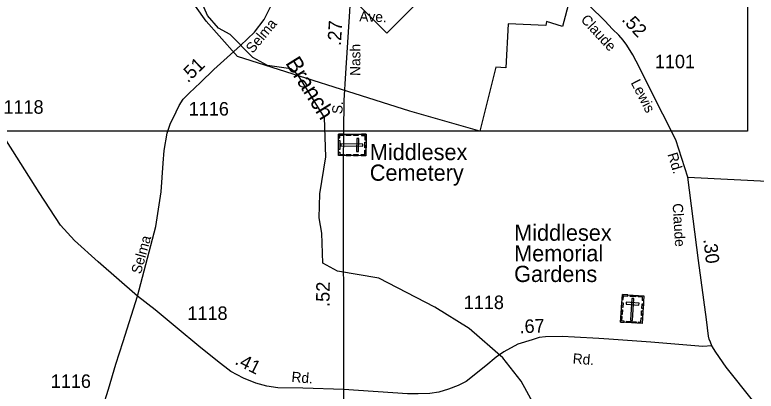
# Model space of a CAD drawing. Extents: x 2220236 to 2384410, y 720751 to 894131.
# Drawn here: x 2232975 to 2239837, y 737758 to 741242 of the extents above; entities that cross this region are included whole.
import ezdxf

# ---------------------------------------------------------------- set-up
doc = ezdxf.new("R2010")
doc.units = 0
for name, color, linetype in [('Exist Boundary Political City Limit New', 7, 'Continuous'), ('Exist Cultural Cemetery CELL', 7, 'Continuous'), ('Exist Cultural Cemetery Label', 7, 'Continuous'), ('Exist Hydrographic Creek Single Shore', 7, 'Continuous'), ('Exist Hydrographic Creek Single Shore Label', 7, 'Continuous'), ('Exist Road Non-System Type 51 Label', 7, 'Continuous'), ('Exist Road Primary NC Attributed', 7, 'Continuous'), ('Exist Road Primary NC Label', 7, 'Continuous'), ('Exist Road Primary NC Service Mileage Hundredths English Label', 7, 'Continuous'), ('Exist Road Primary NC Shield CELL', 7, 'Continuous'), ('Exist Road Secondary Mileage Hundredths English Label', 7, 'Continuous'), ('Exist Road Secondary Type 51 Attributed', 7, 'Continuous'), ('Exist Road Secondary Type 51 Label', 7, 'Continuous'), ('Exist Road Secondary Type 51 Number Label', 7, 'Continuous'), ('Map Preparation Boundary City Limit Buffer Line', 7, 'Continuous'), ('Map Preparation Inset Cut Line', 7, 'Continuous')]:
    doc.layers.add(name, color=color, linetype=linetype)

msp = doc.modelspace()

# ---------------------------------------------------------------- linework, layer by layer
at = {"layer": 'Exist Boundary Political City Limit New'}
msp.add_lwpolyline([(2240532.8, 741640.4), (2239081, 742060), (2238255.2, 742284.8), (2238235.2, 741743.7), (2238219, 741347.9), (2238110, 741380.2), (2238045.2, 741133.9), (2237895.2, 741180.7), (2237889, 741142.2), (2237542.5, 741159.3), (2237519, 740751.2), (2237427.2, 740757.7), (2237277.5, 740165.9), (2236630, 740350.1), (2235035.2, 740855.9), (2234865.2, 741048.5), (2234746.8, 741185), (2234646.2, 741321.6), (2234616.2, 741381.4), (2234571.5, 741456.2), (2234524.5, 741565.2), (2234443.2, 741751.1), (2234417.5, 741823.7), (2234331.5, 742027.4)], dxfattribs=at)
at = {"layer": 'Exist Cultural Cemetery CELL'}
for points in [[(2236226, 740136.4), (2236225, 739937.3), (2235970.4, 739938.6), (2235971.4, 740137.6)], [(2235971.3, 740104.6), (2235982.8, 740104.5), (2235982.9, 740126.5), (2236023.3, 740126.3), (2236023.3, 740137.4), (2235971.4, 740137.7)], [(2236041.3, 740137.3), (2236084.6, 740137.1), (2236084.6, 740125.7), (2236041.3, 740126)], [(2236108.5, 740137), (2236151.9, 740136.8), (2236151.8, 740125.4), (2236108.5, 740125.6)], [(2236182.7, 740136.6), (2236182.6, 740125.2), (2236214.8, 740125.1), (2236214.6, 740084.5), (2236225.8, 740084.5), (2236226, 740136.4)], [(2235982.6, 740080.1), (2235982.2, 739995.3), (2235970.8, 739995.3), (2235971.2, 740080.2)], [(2236196.2, 740027.5), (2236196.3, 740046.2), (2235993.5, 740047.2), (2235993.4, 740028.5)], [(2236157.8, 740095.9), (2236139.1, 740096), (2236138.5, 739978.3), (2236157.2, 739978.2)], [(2236225.6, 740062.3), (2236225.4, 740010.5), (2236214, 740010.5), (2236214.2, 740062.4)], [(2235970.6, 739971.7), (2235982, 739971.6), (2235981.9, 739949.6), (2236022.4, 739949.4), (2236022.3, 739938.3), (2235970.4, 739938.6)], [(2236181.7, 739937.4), (2236181.7, 739948.8), (2236213.9, 739948.6), (2236214.1, 739989.2), (2236225.2, 739989.1), (2236225, 739937.2)], [(2236042.7, 739949.6), (2236086, 739949.4), (2236086, 739938), (2236042.7, 739938.2)], [(2236108.6, 739949.2), (2236152, 739949), (2236151.9, 739937.6), (2236108.6, 739937.8)], [(2238598.6, 738652), (2238797.3, 738639), (2238780.6, 738384.9), (2238582, 738397.9)], [(2238595.8, 738608.8), (2238607.1, 738608), (2238609.2, 738640.1), (2238649.7, 738637.5), (2238650.4, 738648.6), (2238598.6, 738652)], [(2238672.5, 738647.1), (2238724.2, 738643.7), (2238723.5, 738632.3), (2238671.8, 738635.7)], [(2238705.5, 738615.6), (2238686.8, 738616.8), (2238673.6, 738414.5), (2238692.2, 738413.3)], [(2238794.5, 738595.7), (2238783.2, 738596.4), (2238785.3, 738628.5), (2238744.8, 738631.2), (2238745.5, 738642.3), (2238797.3, 738638.9)], [(2238590.9, 738534.8), (2238593.7, 738578), (2238605.1, 738577.2), (2238602.3, 738534)], [(2238634.9, 738581.4), (2238633.7, 738562.8), (2238751.2, 738555.1), (2238752.4, 738573.7)], [(2238778.3, 738523.5), (2238781.2, 738566.7), (2238792.5, 738566), (2238789.7, 738522.8)], [(2238586.5, 738467.7), (2238589.3, 738510.9), (2238600.7, 738510.2), (2238597.9, 738466.9)], [(2238774, 738457.7), (2238776.8, 738500.9), (2238788.2, 738500.2), (2238785.4, 738457)], [(2238615, 738395.8), (2238615.7, 738407.2), (2238593.8, 738408.7), (2238596.4, 738449), (2238585.3, 738449.7), (2238581.9, 738397.9)], [(2238640, 738405.6), (2238724.7, 738400), (2238724, 738388.7), (2238639.3, 738394.2)], [(2238747.6, 738387), (2238748.3, 738398.5), (2238770.3, 738397.1), (2238772.9, 738437.4), (2238784, 738436.7), (2238780.6, 738384.9)]]:
    msp.add_lwpolyline(points, close=True, dxfattribs=at)
at = {"layer": 'Exist Hydrographic Creek Single Shore'}
msp.add_lwpolyline([(2237854.5, 737495.3), (2237660.5, 737850.3), (2237491.5, 738066.9), (2237181.5, 738339), (2236863.5, 738535.7), (2236344.5, 738805.5), (2235960.4, 738869.2), (2235826.5, 738944), (2235816.5, 739219.8), (2235790.4, 739361.4), (2235796.6, 739584.3), (2235852.6, 739927.6), (2235840.5, 740291.9), (2235596.4, 740684), (2235529.6, 740741.1), (2235312.4, 740771.8), (2235178.5, 740846.6), (2234968.6, 741060.9), (2234859.5, 741118.9), (2234758.4, 741235.8), (2234665.5, 741450.9)], dxfattribs=at)
at = {"layer": 'Exist Road Primary NC Attributed'}
for points in [[(2236021.3, 737774.2), (2236016.3, 739866.6), (2236023.2, 740450.5), (2236038.4, 740700.8), (2236075, 741272.2), (2236084.2, 741443.8), (2236090, 741992)], [(2236613.3, 733081.2), (2236576.8, 733287.3), (2236457.7, 734179.8), (2236286.4, 735258.5), (2236161.3, 736029.2), (2236071.7, 736584.2), (2236033.5, 736834.7), (2236016.1, 737041.7), (2236014.3, 737367.1), (2236021.3, 737774.2)]]:
    msp.add_lwpolyline(points, dxfattribs=at)
at = {"layer": 'Exist Road Primary NC Shield CELL'}
msp.add_lwpolyline([(2236151.9, 741337.7), (2236418.3, 741604.1), (2236684.7, 741337.7), (2236418.3, 741071.3)], close=True, dxfattribs=at)
at = {"layer": 'Exist Road Secondary Type 51 Attributed'}
msp.add_line((2239203.1, 739739.1), (2241256.6, 739638), dxfattribs=at)
for points in [[(2234109.6, 738638.8), (2234281.3, 739283.5), (2234328.9, 739603.8), (2234349, 739867.4), (2234358.1, 739986.3), (2234383.7, 740147.4), (2234413, 740229.7), (2234468.8, 740343.2), (2234496.2, 740403.6), (2234532.8, 740462.2), (2234587.7, 740517.1), (2234691.9, 740615.9), (2234818.1, 740736.7), (2235063.7, 740957.8), (2235193.1, 741080.7), (2235282.7, 741197.9), (2235341.2, 741316.8), (2235381.5, 741423), (2235399.7, 741525.5), (2235418.9, 741620.6), (2235437.2, 741785.3), (2235448.2, 741887.8), (2235455.9, 742015.1), (2235456.1, 742290.2)], [(2239203.1, 739739.1), (2239091.9, 740085.4), (2238852.3, 740559.2), (2238756.7, 740754.3), (2238695.8, 740871.9), (2238641, 740961.4), (2238606.6, 741009.1), (2238566.3, 741052.7), (2238507.9, 741110.1), (2238437.3, 741185.6), (2238294.2, 741324.5), (2237773, 741819.9), (2237566.6, 741986.2), (2237175.3, 741995.4), (2236821.9, 741994.3), (2236450.2, 741994.3), (2236090, 741992)], [(2234109.6, 738638.8), (2233746.3, 738954.1), (2233526.9, 739151.8), (2233398.8, 739294.5), (2233201.3, 739596.5), (2232862, 740132.7), (2232717.6, 740387.1), (2232649, 740553.7), (2232501.7, 741049.6), (2232384.7, 741521.8)], [(2239425.8, 738176.6), (2239412.9, 738212.9), (2239402.5, 738238.8), (2239394.8, 738267.3), (2239376.6, 738420.2), (2239301.5, 738966.9), (2239203.1, 739739.1)], [(2232692.6, 733951.9), (2232744.8, 734865.3), (2232757.8, 735180.2), (2232769.1, 735371.6), (2232786.5, 735735.2), (2232800.4, 735844.8), (2232836.2, 735982.3), (2232891.1, 736114.7), (2232922.5, 736172.9), (2232971.7, 736255.2), (2233128, 736464.4), (2233258.7, 736627.4), (2233353.6, 736750), (2233448.6, 736868.9), (2233523.6, 736977.5), (2233576.9, 737059.8), (2233638.2, 737170.3), (2233697.6, 737311.4), (2233736.7, 737443.6), (2233842.8, 737775.9), (2233908.8, 738007.3), (2233976.6, 738217.8), (2234109.6, 738638.8)], [(2236021.3, 737774.2), (2235639.7, 737784.6), (2235408.4, 737789.8), (2235305.8, 737805.5), (2235206.7, 737831.6), (2235090.2, 737878.5), (2234973.8, 737941.2), (2234850.3, 738035.1), (2234678.2, 738176), (2234478.2, 738341.3), (2234273.1, 738511.8), (2234109.6, 738638.8)], [(2239425.8, 738176.6), (2239343, 738171.5), (2238863, 738211.3), (2238473.4, 738239.3), (2238380.1, 738246.3), (2238156.1, 738258), (2238039.5, 738265), (2237887.8, 738260.3), (2237829.5, 738255.6), (2237761.9, 738234.6), (2237631.6, 738192.9), (2237502.1, 738120.8), (2237429, 738073.5), (2237333.3, 737991.3), (2237152, 737848.2), (2237077.4, 737810), (2236989.7, 737775.2), (2236898, 737748.5), (2236816.2, 737736), (2236708.1, 737733), (2236608.2, 737734.3), (2236021.3, 737774.2)], [(2242516.4, 736767), (2241046.9, 737168.7), (2240319.2, 737376), (2240169, 737417.4), (2240088.7, 737443.3), (2240016.2, 737471.8), (2239959.3, 737502.9), (2239899.7, 737557.3), (2239803.9, 737674), (2239557.9, 737979.7), (2239462.1, 738119.6), (2239425.8, 738176.6)]]:
    msp.add_lwpolyline(points, dxfattribs=at)
at = {"layer": 'Map Preparation Boundary City Limit Buffer Line'}
msp.add_lwpolyline([(2240532.8, 741640.4), (2239081, 742060), (2238255.2, 742284.8), (2238235.2, 741743.7), (2238219, 741347.9), (2238110, 741380.2), (2238045.2, 741133.9), (2237895.2, 741180.7), (2237889, 741142.2), (2237542.5, 741159.3), (2237519, 740751.2), (2237427.2, 740757.7), (2237277.5, 740165.9), (2236630, 740350.1), (2235035.2, 740855.9), (2234865.2, 741048.5), (2234746.8, 741185), (2234646.2, 741321.6), (2234616.2, 741381.4), (2234571.5, 741456.2), (2234524.5, 741565.2), (2234443.2, 741751.1), (2234417.5, 741823.7), (2234331.5, 742027.4)], dxfattribs=at)
at = {"layer": 'Map Preparation Inset Cut Line'}
msp.add_lwpolyline([(2231448.3, 745428), (2239755.4, 745428), (2239755.4, 740165.1), (2231448.3, 740165.1), (2231448.3, 745428)], dxfattribs=at)
msp.add_lwpolyline([(2231448.3, 745428), (2239755.4, 745428), (2239755.4, 740165.1), (2231448.3, 740165.1), (2231448.3, 745428)], dxfattribs=at)

# ---------------------------------------------------------------- texts
at = {"layer": 'Exist Cultural Cemetery Label'}
for s, p in [('Middlesex', (2236260.5, 739896.8)), ('Cemetery', (2236260.5, 739705.8)), ('Middlesex', (2237596.4, 739150.5)), ('Memorial ', (2237596.4, 738959.4)), ('Gardens', (2237596.4, 738768.4))]:
    msp.add_text(s, height=150, dxfattribs=at).set_placement(p)
at = {"layer": 'Exist Hydrographic Creek Single Shore Label'}
msp.add_text('Branch', height=150, rotation=301.89751, dxfattribs=at).set_placement((2235475.3, 740796.3))
at = {"layer": 'Exist Road Non-System Type 51 Label'}
msp.add_text('Ave.', height=95, rotation=358.20727, dxfattribs=at).set_placement((2236162, 741181.5))
at = {"layer": 'Exist Road Primary NC Label'}
for s, rotation, p in [('Nash', 89.59036, (2236172.1, 740676)), ('S.', 86.50516, (2236005.1, 740321.3))]:
    msp.add_text(s, height=95, rotation=rotation, dxfattribs=at).set_placement(p)
at = {"layer": 'Exist Road Primary NC Service Mileage Hundredths English Label'}
for s, rotation, p in [('.27', 86.332, (2235991.9, 740952.9)), ('.52', 89.14859, (2235887.3, 738537.8))]:
    msp.add_text(s, height=125, rotation=rotation, dxfattribs=at).set_placement(p)
at = {"layer": 'Exist Road Secondary Mileage Hundredths English Label'}
for s, rotation, p in [('.52', 313.11656, (2238585.9, 741192.4)), ('.51', 44.10246, (2234576.4, 740607.3)), ('.30', 276.72109, (2239347.1, 739163.6)), ('.67', 2.32897, (2237648.8, 738293.6)), ('.41', 333.37249, (2235003.3, 738012.1))]:
    msp.add_text(s, height=125, rotation=rotation, dxfattribs=at).set_placement(p)
at = {"layer": 'Exist Road Secondary Type 51 Label'}
for s, rotation, p in [('Claude', 312.74936, (2238207.1, 741192.3)), ('Selma', 50.36903, (2235176.7, 740879.8)), ('Lewis', 296.97198, (2238673.7, 740614.8)), ('Rd.', 287.4193, (2239014, 739950.5)), ('Claude', 273.44669, (2239062.8, 739494.2)), ('Selma', 74.41083, (2234140.8, 738836.9)), ('Rd.', 355.30613, (2238135.8, 738014.3)), ('Rd.', 355.25598, (2235532.6, 737844.3))]:
    msp.add_text(s, height=95, rotation=rotation, dxfattribs=at).set_placement(p)
at = {"layer": 'Exist Road Secondary Type 51 Number Label'}
for s, p in [('1101', (2238898.9, 740747.5)), ('1118', (2232869.1, 740326.5)), ('1116', (2234584.2, 740309.6)), ('1118', (2237130, 738518)), ('1118', (2234572, 738417.4)), ('1116', (2233307.2, 737788))]:
    msp.add_text(s, height=125, dxfattribs=at).set_placement(p)

doc.saveas('drawing.dxf')
